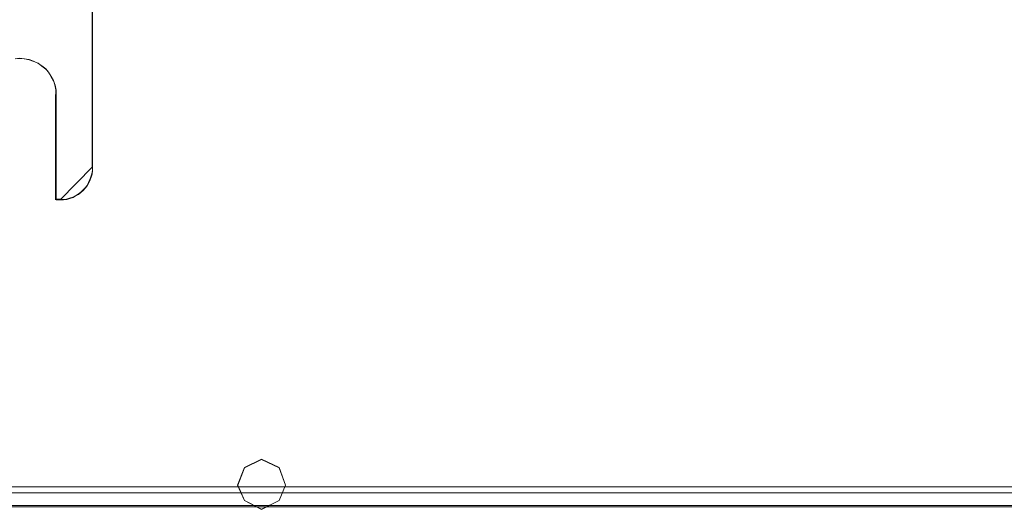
# Model space of a CAD drawing. Header units: millimetres. Extents: x -1290 to 1795, y -4192 to -1311.
# Tile 671 of 1056: x 1435 to 1459, y -2681 to -2669. Entities that reach past the tile are written whole.
import ezdxf

# ---------------------------------------------------------------- set-up
doc = ezdxf.new("R2010")
doc.units = ezdxf.units.MM
doc.layers.add('Aparatura', color=7, linetype='Continuous', lineweight=13)

msp = doc.modelspace()

# ---------------------------------------------------------------- linework, layer by layer
at = {"layer": 'Aparatura', "color": 7, "lineweight": 13}
for points in [[(1536.436, -2511.287), (1426.667, -2511.287), (1426.582, -2511.287), (1425.52, -2511.287), (1425.52, -2681.198), (1536.436, -2681.198), (1536.436, -2511.287)], [(1425.635, -2680.884), (1535.26, -2680.884), (1535.344, -2680.884), (1536.321, -2680.884), (1536.321, -2511.444), (1425.635, -2511.444), (1425.635, -2680.884)], [(1436.826, -2672.824), (1436.826, -2668.819), (1436.826, -2672.824)], [(1435.924, -2673.63), (1435.924, -2671.019), (1435.924, -2673.63)], [(1436.032, -2673.63), (1436.105, -2673.63), (1436.191, -2673.618), (1436.264, -2673.593), (1436.35, -2673.569), (1436.411, -2673.532), (1436.484, -2673.495), (1436.545, -2673.446), (1436.607, -2673.385), (1436.655, -2673.336), (1436.704, -2673.275), (1436.741, -2673.202), (1436.778, -2673.129), (1436.802, -2673.055), (1436.827, -2672.982), (1436.839, -2672.896), (1436.839, -2672.811), (1436.032, -2673.63)], [(1435.924, -2673.617), (1436.045, -2673.617), (1435.924, -2673.617)], [(1441.614, -2680.694), (1441.456, -2680.257), (1441.018, -2680.05), (1440.593, -2680.257), (1440.422, -2680.694), (1440.593, -2681.071), (1441.018, -2681.29), (1441.456, -2681.071), (1441.614, -2680.694)], [(1441.614, -2680.694), (1441.456, -2680.257), (1441.018, -2680.05), (1440.593, -2680.257), (1440.422, -2680.694), (1440.593, -2681.071), (1441.018, -2681.29), (1441.456, -2681.071), (1441.614, -2680.694)], [(1441.608, -2680.694), (1441.451, -2680.261), (1441.018, -2680.056), (1440.597, -2680.261), (1440.429, -2680.694), (1440.597, -2681.067), (1441.018, -2681.283), (1441.451, -2681.067), (1441.608, -2680.694)], [(1532.408, -2681.223), (1429.548, -2681.223), (1429.548, -2691.023), (1429.548, -2692.178), (1532.408, -2692.178), (1532.408, -2691.023), (1532.408, -2681.223)], [(1532.408, -2681.223), (1429.548, -2681.223), (1429.548, -2691.023), (1429.548, -2692.178), (1532.408, -2692.178), (1532.408, -2691.023), (1532.408, -2681.223)]]:
    msp.add_lwpolyline(points, close=True, dxfattribs=at)
for points in [[(1434.92, -2670.136), (1435.04, -2670.124), (1435.148, -2670.136), (1435.269, -2670.16), (1435.377, -2670.196), (1435.485, -2670.244), (1435.581, -2670.316), (1435.678, -2670.389), (1435.75, -2670.473), (1435.81, -2670.581), (1435.87, -2670.677), (1435.906, -2670.785), (1435.93, -2670.906), (1435.93, -2671.026), (1435.93, -2673.623), (1436.038, -2673.623), (1436.111, -2673.623), (1436.195, -2673.611), (1436.267, -2673.587), (1436.351, -2673.563), (1436.411, -2673.527), (1436.484, -2673.491), (1436.544, -2673.443), (1436.604, -2673.383), (1436.652, -2673.335), (1436.7, -2673.275), (1436.736, -2673.202), (1436.772, -2673.13), (1436.796, -2673.058), (1436.82, -2672.986), (1436.832, -2672.902), (1436.832, -2672.818), (1436.832, -2668.825)], [(1434.922, -2670.142), (1435.043, -2670.13), (1435.151, -2670.142), (1435.272, -2670.166), (1435.38, -2670.202), (1435.489, -2670.251), (1435.585, -2670.323), (1435.682, -2670.395), (1435.754, -2670.479), (1435.814, -2670.587), (1435.874, -2670.683), (1435.911, -2670.792), (1435.935, -2670.912), (1435.935, -2671.032), (1435.935, -2673.63), (1436.043, -2673.63), (1436.115, -2673.63), (1436.2, -2673.618), (1436.272, -2673.594), (1436.356, -2673.57), (1436.417, -2673.534), (1436.489, -2673.498), (1436.549, -2673.449), (1436.609, -2673.389), (1436.658, -2673.341), (1436.706, -2673.281), (1436.742, -2673.209), (1436.778, -2673.137), (1436.802, -2673.065), (1436.826, -2672.992), (1436.838, -2672.908), (1436.838, -2672.824), (1436.838, -2668.831)], [(1536.321, -2680.735), (1425.635, -2680.735)], [(1536.436, -2681.198), (1425.52, -2681.198)], [(1425.58, -2681.223), (1536.376, -2681.223)]]:
    msp.add_lwpolyline(points, dxfattribs=at)

doc.saveas('drawing.dxf')
